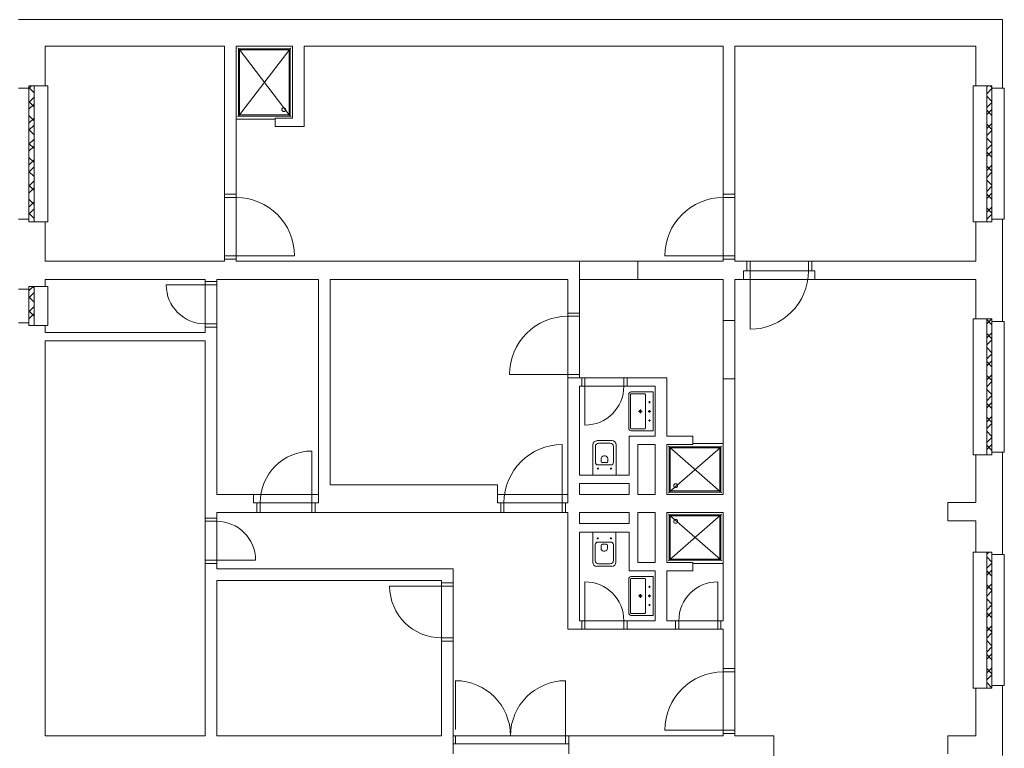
# Model space of a CAD drawing. Extents: x 1911006 to 2186114, y 709265 to 747216.
# Tile 641 of 656: x 1938760 to 1939900, y 718359 to 719202. Entities that reach past the tile are written whole.
import ezdxf

# ---------------------------------------------------------------- set-up
doc = ezdxf.new("R2010")
doc.units = 0
doc.header["$LTSCALE"] = 500
doc.header["$MEASUREMENT"] = 0
doc.layers.add('!_A_01_TENKÁ', color=8, linetype='CONTINUOUS', lineweight=13)

msp = doc.modelspace()

# ---------------------------------------------------------------- linework, layer by layer
at = {"layer": '!_A_01_TENKÁ', "color": 7}
for p, q in [((1939897.7, 719202.4), (1938758.5, 719202.4)), ((1939897.7, 719122.9), (1939897.7, 719202.4)), ((1938789.2, 719125.9), (1938789.2, 719171.6)), ((1938789.2, 719171.6), (1938997, 719171.6)), ((1938997, 719171.6), (1938997, 719000.2)), ((1939010.5, 719000.2), (1939010.5, 719171.6)), ((1939010.5, 719171.6), (1939075.7, 719171.6)), ((1939073.1, 719168.8), (1939013.1, 719090.8)), ((1939013.1, 719168.8), (1939073.1, 719168.8)), ((1939013.1, 719090.8), (1939013.1, 719168.8)), ((1939013.1, 719090.8), (1939013.1, 719168.8)), ((1939013.1, 719168.8), (1939073.1, 719168.8)), ((1939013.5, 719168.4), (1939013.1, 719168.8)), ((1939013.1, 719168.8), (1939013.1, 719090.8)), ((1939073.1, 719168.8), (1939013.1, 719168.8)), ((1939073.1, 719090.8), (1939013.9, 719168.4)), ((1939014.4, 719167.5), (1939014, 719167.9)), ((1939014.4, 719092.1), (1939014.4, 719167.5)), ((1939014.4, 719167.5), (1939071.8, 719167.5)), ((1939071.8, 719167.5), (1939072.2, 719167.9)), ((1939071.8, 719167.5), (1939071.8, 719092.1)), ((1939072.7, 719168.4), (1939073.1, 719168.8)), ((1939073.1, 719168.8), (1939073.1, 719090.8)), ((1939073.1, 719168.8), (1939073.1, 719090.8)), ((1939073.1, 719090.8), (1939073.1, 719168.8)), ((1939075.7, 719171.6), (1939075.7, 719088.4)), ((1939089.2, 719078.6), (1939089.2, 719171.6)), ((1939089.2, 719171.6), (1939574.5, 719171.6)), ((1939574.5, 719171.6), (1939574.5, 719000.2)), ((1939588, 719000.2), (1939588, 719171.6)), ((1939588, 719171.6), (1939867, 719171.6)), ((1939867, 719171.6), (1939867, 719125.9)), ((1938758.5, 719122.9), (1938770.5, 719122.9)), ((1938770.5, 719122.8), (1938773.5, 719125.9)), ((1938770.5, 719122.9), (1938770.5, 719125.9)), ((1938770.5, 719125.9), (1938789.2, 719125.9)), ((1938776.5, 719117.7), (1938770.5, 719123.7)), ((1938770.5, 718971.4), (1938770.5, 719122.9)), ((1938776.5, 719125.9), (1938776.5, 718968.4)), ((1938792.2, 719125.9), (1938789.2, 719125.9)), ((1938792.2, 718968.4), (1938792.2, 719125.9)), ((1939867, 719125.9), (1939864, 719125.9)), ((1939864, 719125.9), (1939864, 718968.4)), ((1939867, 719125.9), (1939885.7, 719125.9)), ((1939879.7, 719124.8), (1939880.8, 719125.9)), ((1939879.7, 718968.4), (1939879.7, 719125.9)), ((1939879.7, 719116.7), (1939885.7, 719122.7)), ((1939885.7, 719123.8), (1939883.7, 719125.9)), ((1939885.7, 719125.9), (1939885.7, 719122.9)), ((1939885.7, 719122.9), (1939885.7, 718971.4)), ((1939885.7, 719122.9), (1939897.7, 719122.9)), ((1939900, 719122.9), (1939897.7, 719122.9)), ((1939900, 718971.4), (1939900, 719122.9)), ((1938770.5, 719106.6), (1938776.5, 719112.6)), ((1938776.5, 719101.6), (1938770.5, 719107.6)), ((1939885.7, 719107.7), (1939879.7, 719113.7)), ((1939879.7, 719100.5), (1939885.7, 719106.5)), ((1938770.5, 719098.6), (1938776.5, 719104.6)), ((1939879.7, 719092.5), (1939885.7, 719098.5)), ((1939885.7, 719091.5), (1939879.7, 719097.5)), ((1938776.5, 719085.4), (1938770.5, 719091.4)), ((1938770.5, 719082.4), (1938776.5, 719088.4)), ((1939055.5, 719087), (1939010.5, 719087)), ((1939010.5, 719087), (1939055.5, 719087)), ((1939013.1, 719090.8), (1939013.5, 719091.2)), ((1939073.1, 719090.8), (1939013.1, 719090.8)), ((1939073.1, 719090.8), (1939013.1, 719090.8)), ((1939013.1, 719090.8), (1939073.1, 719090.8)), ((1939014, 719091.6), (1939014.4, 719092.1)), ((1939071.8, 719092.1), (1939014.4, 719092.1)), ((1939075.7, 719088.4), (1939055.5, 719088.4)), ((1939055.5, 719088.4), (1939055.5, 719078.6)), ((1939071.8, 719092.1), (1939072.2, 719091.6)), ((1939072.7, 719091.2), (1939073.1, 719090.8)), ((1939879.7, 719076.3), (1939885.7, 719082.3)), ((1938770.5, 719074.3), (1938776.5, 719080.3)), ((1938776.5, 719069.2), (1938770.5, 719075.2)), ((1939055.5, 719078.6), (1939089.2, 719078.6)), ((1939885.7, 719075.3), (1939879.7, 719081.3)), ((1939879.7, 719068.2), (1939885.7, 719074.2)), ((1938770.5, 719058.1), (1938776.5, 719064.1)), ((1939885.7, 719059.2), (1939879.7, 719065.2)), ((1938776.5, 719053.1), (1938770.5, 719059.1)), ((1938770.5, 719050.1), (1938776.5, 719056.1)), ((1939879.7, 719052), (1939885.7, 719058)), ((1939879.7, 719044), (1939885.7, 719050)), ((1939885.7, 719043), (1939879.7, 719049)), ((1938776.5, 719036.9), (1938770.5, 719042.9)), ((1938770.5, 719033.9), (1938776.5, 719039.9)), ((1938770.5, 719025.8), (1938776.5, 719031.8)), ((1938776.5, 719020.7), (1938770.5, 719026.7)), ((1939879.7, 719027.8), (1939885.7, 719033.8)), ((1939885.7, 719026.8), (1939879.7, 719032.8)), ((1939879.7, 719019.7), (1939885.7, 719025.7)), ((1938770.5, 719009.7), (1938776.5, 719015.7)), ((1939885.7, 719010.7), (1939879.7, 719016.7)), ((1938776.5, 719004.6), (1938770.5, 719010.6)), ((1938770.5, 719001.6), (1938776.5, 719007.6)), ((1939879.7, 719003.6), (1939885.7, 719009.6)), ((1938776.5, 718988.4), (1938770.5, 718994.4)), ((1938770.5, 718985.4), (1938776.5, 718991.4)), ((1938997, 718996.5), (1938997, 719000.2)), ((1938997, 719000.2), (1939010.5, 719000.2)), ((1938997, 718929), (1938997, 718996.5)), ((1939010.5, 718996.5), (1938997, 718996.5)), ((1939010.5, 719000.2), (1939010.5, 718996.5)), ((1939010.5, 718929), (1939010.5, 718996.5)), ((1939574.5, 719000.2), (1939574.5, 718996.5)), ((1939574.5, 719000.2), (1939588, 719000.2)), ((1939574.5, 718929), (1939574.5, 718996.5)), ((1939574.5, 718996.5), (1939588, 718996.5)), ((1939588, 718996.5), (1939588, 719000.2)), ((1939588, 718929), (1939588, 718996.5)), ((1939879.7, 718995.5), (1939885.7, 719001.5)), ((1939885.7, 718994.5), (1939879.7, 719000.5)), ((1938770.5, 718977.3), (1938776.5, 718983.3)), ((1939879.7, 718979.3), (1939885.7, 718985.3)), ((1939885.7, 718978.4), (1939879.7, 718984.4)), ((1938770.5, 718971.4), (1938758.5, 718971.4)), ((1938776.5, 718972.3), (1938770.5, 718978.3)), ((1938770.5, 718968.4), (1938770.5, 718971.4)), ((1938789.2, 718968.4), (1938770.5, 718968.4)), ((1938789.2, 718968.4), (1938792.2, 718968.4)), ((1938789.2, 718922.6), (1938789.2, 718968.4)), ((1939864, 718968.4), (1939867, 718968.4)), ((1939885.7, 718968.4), (1939867, 718968.4)), ((1939867, 718968.4), (1939867, 718922.6)), ((1939879.7, 718971.2), (1939885.7, 718977.2)), ((1939885.7, 718971.4), (1939885.7, 718968.4)), ((1939897.7, 718971.4), (1939885.7, 718971.4)), ((1939897.7, 718971.4), (1939900, 718971.4)), ((1939897.7, 718852.9), (1939897.7, 718971.4)), ((1938997, 718922.6), (1938789.2, 718922.6)), ((1938997, 718929), (1938997, 718925.2)), ((1939010.5, 718929), (1938997, 718929)), ((1939010.5, 718925.2), (1938997, 718925.2)), ((1938997, 718925.2), (1938997, 718922.6)), ((1939010.5, 718929), (1939078, 718929)), ((1939010.5, 718925.2), (1939010.5, 718929)), ((1939010.5, 718922.6), (1939010.5, 718925.2)), ((1939408, 718922.6), (1939010.5, 718922.6)), ((1939475.5, 718922.6), (1939408, 718922.6)), ((1939408, 718862.6), (1939408, 718922.6)), ((1939574.5, 718922.6), (1939475.5, 718922.6)), ((1939475.5, 718922.6), (1939475.5, 718901.6)), ((1939574.5, 718929), (1939507, 718929)), ((1939574.5, 718929), (1939588, 718929)), ((1939574.5, 718925.2), (1939574.5, 718929)), ((1939588, 718925.2), (1939574.5, 718925.2)), ((1939574.5, 718925.2), (1939574.5, 718922.6)), ((1939588, 718929), (1939588, 718925.2)), ((1939588, 718922.6), (1939588, 718925.2)), ((1939601.9, 718922.6), (1939588, 718922.6)), ((1939601.9, 718922.6), (1939605.6, 718922.6)), ((1939601.9, 718911.4), (1939601.9, 718922.6)), ((1939605.6, 718922.6), (1939605.6, 718911.4)), ((1939605.6, 718922.6), (1939673.1, 718922.6)), ((1939673.1, 718922.6), (1939605.6, 718922.6)), ((1939605.6, 718922.6), (1939605.6, 718911.4)), ((1939673.1, 718922.6), (1939673.1, 718911.4)), ((1939673.1, 718922.6), (1939676.9, 718922.6)), ((1939673.1, 718911.4), (1939673.1, 718922.6)), ((1939867, 718922.6), (1939676.9, 718922.6)), ((1939676.9, 718922.6), (1939676.9, 718911.4)), ((1939598.1, 718901.6), (1939598.1, 718911.4)), ((1939598.1, 718911.4), (1939601.9, 718911.4)), ((1939601.9, 718911.4), (1939605.6, 718911.4)), ((1939605.6, 718911.4), (1939605.6, 718843.9)), ((1939605.6, 718911.4), (1939673.1, 718911.4)), ((1939605.6, 718911.4), (1939673.1, 718911.4)), ((1939673.1, 718911.4), (1939676.9, 718911.4)), ((1939676.9, 718911.4), (1939680.6, 718911.4)), ((1939680.6, 718911.4), (1939680.6, 718901.6)), ((1938789.2, 718893.4), (1938789.2, 718901.6)), ((1938789.2, 718901.6), (1938974.5, 718901.6)), ((1938974.5, 718901.6), (1938974.5, 718899)), ((1938988, 718899), (1938988, 718901.6)), ((1938988, 718901.6), (1939105.7, 718901.6)), ((1939105.7, 718901.6), (1939105.7, 718642.9)), ((1939119.2, 718663.9), (1939119.2, 718901.6)), ((1939119.2, 718901.6), (1939394.5, 718901.6)), ((1939394.5, 718901.6), (1939394.5, 718862.6)), ((1939475.5, 718901.6), (1939408, 718901.6)), ((1939475.5, 718901.6), (1939574.5, 718901.6)), ((1939574.5, 718901.6), (1939574.5, 718854)), ((1939588, 718854), (1939588, 718901.6)), ((1939588, 718901.6), (1939598.1, 718901.6)), ((1939598.1, 718901.6), (1939680.6, 718901.6)), ((1939680.6, 718901.6), (1939867, 718901.6)), ((1939867, 718901.6), (1939867, 718855.9)), ((1938758.5, 718890.4), (1938770.5, 718890.4)), ((1938770.5, 718888.4), (1938775.4, 718893.4)), ((1938770.5, 718890.4), (1938770.5, 718893.4)), ((1938770.5, 718893.4), (1938789.2, 718893.4)), ((1938770.5, 718851.4), (1938770.5, 718890.4)), ((1938776.5, 718891.4), (1938774.5, 718893.4)), ((1938776.5, 718893.4), (1938776.5, 718848.4)), ((1938792.2, 718893.4), (1938789.2, 718893.4)), ((1938792.2, 718848.4), (1938792.2, 718893.4)), ((1938974.5, 718895.2), (1938929.5, 718895.2)), ((1938974.5, 718899), (1938974.5, 718895.2)), ((1938974.5, 718899), (1938988, 718899)), ((1938974.5, 718895.2), (1938974.5, 718850.2)), ((1938974.5, 718895.2), (1938988, 718895.2)), ((1938988, 718895.2), (1938988, 718899)), ((1938988, 718895.2), (1938988, 718850.2)), ((1938770.5, 718880.3), (1938776.5, 718886.3)), ((1938776.5, 718875.3), (1938770.5, 718881.3)), ((1938770.5, 718864.2), (1938776.5, 718870.2)), ((1938776.5, 718859.1), (1938770.5, 718865.1)), ((1938770.5, 718856.1), (1938776.5, 718862.1)), ((1939394.5, 718862.6), (1939394.5, 718858.9)), ((1939394.5, 718862.6), (1939408, 718862.6)), ((1939394.5, 718791.4), (1939394.5, 718858.9)), ((1939394.5, 718858.9), (1939408, 718858.9)), ((1939408, 718858.9), (1939408, 718862.6)), ((1939408, 718791.4), (1939408, 718858.9)), ((1939867, 718855.9), (1939864, 718855.9)), ((1939864, 718855.9), (1939864, 718698.4)), ((1939867, 718855.9), (1939885.7, 718855.9)), ((1939879.7, 718850), (1939885.6, 718855.9)), ((1939879.7, 718698.4), (1939879.7, 718855.9)), ((1939885.7, 718849), (1939879.7, 718855)), ((1939885.7, 718855.9), (1939885.7, 718852.9)), ((1938770.5, 718851.4), (1938758.5, 718851.4)), ((1938770.5, 718848.4), (1938770.5, 718851.4)), ((1938771, 718848.4), (1938770.5, 718848.9)), ((1938789.2, 718848.4), (1938770.5, 718848.4)), ((1938789.2, 718848.4), (1938792.2, 718848.4)), ((1938789.2, 718840.1), (1938789.2, 718848.4)), ((1938974.5, 718850.2), (1938988, 718850.2)), ((1938974.5, 718846.5), (1938974.5, 718850.2)), ((1938988, 718846.5), (1938974.5, 718846.5)), ((1938974.5, 718846.5), (1938974.5, 718840.1)), ((1938988, 718850.2), (1938988, 718846.5)), ((1938988, 718652.6), (1938988, 718846.5)), ((1939574.5, 718854), (1939574.5, 718786.5)), ((1939574.5, 718854), (1939588, 718854)), ((1939588, 718854), (1939588, 718786.5)), ((1939885.7, 718852.9), (1939885.7, 718701.4)), ((1939885.7, 718852.9), (1939897.7, 718852.9)), ((1939900, 718852.9), (1939897.7, 718852.9)), ((1939900, 718701.4), (1939900, 718852.9)), ((1938974.5, 718840.1), (1938789.2, 718840.1)), ((1939879.7, 718833.8), (1939885.7, 718839.8)), ((1939885.7, 718832.9), (1939879.7, 718838.9)), ((1939879.7, 718825.7), (1939885.7, 718831.7)), ((1938789.2, 718373.2), (1938789.2, 718830.4)), ((1938789.2, 718830.4), (1938974.5, 718830.4)), ((1938974.5, 718830.4), (1938974.5, 718625.2)), ((1939885.7, 718816.7), (1939879.7, 718822.7)), ((1939879.7, 718809.6), (1939885.7, 718815.6)), ((1939879.7, 718801.5), (1939885.7, 718807.5)), ((1939885.7, 718800.5), (1939879.7, 718806.5)), ((1939394.5, 718791.4), (1939327, 718791.4)), ((1939394.5, 718791.4), (1939408, 718791.4)), ((1939394.5, 718787.6), (1939394.5, 718791.4)), ((1939410.6, 718787.6), (1939394.5, 718787.6)), ((1939394.5, 718787.6), (1939394.5, 718642.9)), ((1939408, 718791.4), (1939408, 718787.6)), ((1939414.4, 718787.6), (1939410.6, 718787.6)), ((1939410.6, 718777.9), (1939410.6, 718787.6)), ((1939414.4, 718787.6), (1939459.4, 718787.6)), ((1939414.4, 718777.9), (1939414.4, 718787.6)), ((1939459.4, 718787.6), (1939463.1, 718787.6)), ((1939459.4, 718777.9), (1939459.4, 718787.6)), ((1939509.2, 718787.6), (1939463.1, 718787.6)), ((1939463.1, 718787.6), (1939463.1, 718777.9)), ((1939509.2, 718720.1), (1939509.2, 718787.6)), ((1939588, 718786.5), (1939574.5, 718786.5)), ((1939574.5, 718786.5), (1939574.5, 718652.6)), ((1939588, 718450.9), (1939588, 718786.5)), ((1939879.7, 718785.3), (1939885.7, 718791.3)), ((1939885.7, 718784.4), (1939879.7, 718790.4)), ((1939408, 718675.1), (1939408, 718777.9)), ((1939408, 718777.9), (1939410.6, 718777.9)), ((1939410.6, 718777.9), (1939414.4, 718777.9)), ((1939414.4, 718777.9), (1939414.4, 718732.9)), ((1939414.4, 718777.9), (1939459.4, 718777.9)), ((1939463.1, 718777.9), (1939459.4, 718777.9)), ((1939463.1, 718777.9), (1939495.7, 718777.9)), ((1939495.7, 718777.9), (1939495.7, 718720.1)), ((1939879.7, 718777.3), (1939885.7, 718783.3)), ((1939885.7, 718768.2), (1939879.7, 718774.2)), ((1939465, 718729.3), (1939465, 718768.3)), ((1939465, 718768.3), (1939465, 718729.3)), ((1939467.2, 718729.3), (1939467.2, 718768.3)), ((1939468, 718771.3), (1939493.5, 718771.3)), ((1939493.5, 718771.3), (1939468, 718771.3)), ((1939468, 718769.1), (1939483.7, 718769.1)), ((1939484.5, 718729.3), (1939484.5, 718768.3)), ((1939493.5, 718726.3), (1939493.5, 718771.3)), ((1939879.7, 718761.1), (1939885.7, 718767.1)), ((1939490.1, 718759.3), (1939487.9, 718759.3)), ((1939489, 718758.2), (1939489, 718760.5)), ((1939879.7, 718753), (1939885.7, 718759)), ((1939885.7, 718752.1), (1939879.7, 718758.1)), ((1939476.2, 718748.8), (1939480.7, 718748.8)), ((1939478.5, 718746.6), (1939478.5, 718751.1)), ((1939490.5, 718748.8), (1939487.5, 718748.8)), ((1939489, 718747.3), (1939489, 718750.3)), ((1939879.7, 718736.8), (1939885.7, 718742.8)), ((1939885.7, 718735.9), (1939879.7, 718741.9)), ((1939483.7, 718728.6), (1939468, 718728.6)), ((1939490.1, 718738.3), (1939487.9, 718738.3)), ((1939489, 718739.5), (1939489, 718737.2)), ((1939879.7, 718728.8), (1939885.7, 718734.8)), ((1939495.7, 718720.1), (1939465.7, 718720.1)), ((1939465.7, 718720.1), (1939465.7, 718675.1)), ((1939493.5, 718726.3), (1939468, 718726.3)), ((1939468, 718726.3), (1939493.5, 718726.3)), ((1939539.2, 718720.1), (1939509.2, 718720.1)), ((1939539.2, 718710.4), (1939539.2, 718720.1)), ((1939885.7, 718719.7), (1939879.7, 718725.7)), ((1939879.7, 718712.6), (1939885.7, 718718.6)), ((1939388.1, 718642.9), (1939388.1, 718710.4)), ((1939423.4, 718710), (1939423.4, 718675.1)), ((1939426.4, 718689.8), (1939426.4, 718708.1)), ((1939445.5, 718714.9), (1939428.3, 718714.9)), ((1939430.2, 718711.9), (1939443.7, 718711.9)), ((1939447.4, 718708.1), (1939447.4, 718689.8)), ((1939450.4, 718675.1), (1939450.4, 718710)), ((1939475.5, 718652.6), (1939475.5, 718710.4)), ((1939475.5, 718710.4), (1939495.7, 718710.4)), ((1939495.7, 718710.4), (1939495.7, 718652.6)), ((1939509.2, 718652.6), (1939509.2, 718710.4)), ((1939509.2, 718710.4), (1939539.2, 718710.4)), ((1939571.9, 718655.2), (1939511.9, 718707.7)), ((1939511.9, 718707.7), (1939571.9, 718707.7)), ((1939511.9, 718655.2), (1939511.9, 718707.7)), ((1939511.9, 718707.7), (1939571.9, 718707.7)), ((1939511.9, 718655.2), (1939511.9, 718707.7)), ((1939571.9, 718707.7), (1939511.9, 718707.7)), ((1939511.9, 718707.7), (1939512.3, 718707.3)), ((1939511.9, 718707.7), (1939511.9, 718655.2)), ((1939511.9, 718655.2), (1939571.5, 718706.9)), ((1939512.7, 718706.9), (1939513.2, 718706.4)), ((1939513.2, 718706.4), (1939570.5, 718706.4)), ((1939513.2, 718656.6), (1939513.2, 718706.4)), ((1939539.2, 718711.5), (1939574.5, 718711.5)), ((1939574.5, 718711.5), (1939539.2, 718711.5)), ((1939570.5, 718706.4), (1939571, 718706.9)), ((1939570.5, 718706.4), (1939570.5, 718656.6)), ((1939571.4, 718707.3), (1939571.9, 718707.7)), ((1939571.9, 718707.7), (1939571.9, 718655.2)), ((1939571.9, 718707.7), (1939571.9, 718655.2)), ((1939571.9, 718655.2), (1939571.9, 718707.7)), ((1939879.7, 718704.5), (1939885.7, 718710.5)), ((1939885.7, 718703.6), (1939879.7, 718709.6)), ((1939098.2, 718642.9), (1939098.2, 718702.9)), ((1939437.7, 718697.2), (1939436.2, 718697.2)), ((1939864, 718698.4), (1939867, 718698.4)), ((1939885.7, 718698.4), (1939867, 718698.4)), ((1939867, 718698.4), (1939867, 718643.2)), ((1939897.7, 718701.4), (1939885.7, 718701.4)), ((1939885.7, 718701.4), (1939885.7, 718698.4)), ((1939897.7, 718701.4), (1939900, 718701.4)), ((1939897.7, 718582.9), (1939897.7, 718701.4)), ((1939444.4, 718686.8), (1939429.4, 718686.8)), ((1939429.4, 718681.7), (1939429.4, 718683.5)), ((1939433.2, 718694.2), (1939433.2, 718690.5)), ((1939434.3, 718689.4), (1939439.5, 718689.4)), ((1939440.7, 718690.5), (1939440.7, 718694.2)), ((1939444.5, 718681.7), (1939444.5, 718683.5)), ((1939465.7, 718675.1), (1939408, 718675.1)), ((1939428.5, 718682.6), (1939430.3, 718682.6)), ((1939445.4, 718682.6), (1939443.6, 718682.6)), ((1939313.1, 718663.9), (1939119.2, 718663.9)), ((1939313.1, 718642.9), (1939313.1, 718663.9)), ((1939408, 718652.6), (1939408, 718665.4)), ((1939408, 718665.4), (1939465.7, 718665.4)), ((1939465.7, 718665.4), (1939465.7, 718652.6)), ((1939030.7, 718652.6), (1938988, 718652.6)), ((1939105.7, 718652.6), (1939030.7, 718652.6)), ((1939030.7, 718642.9), (1939030.7, 718652.6)), ((1939394.5, 718652.6), (1939313.1, 718652.6)), ((1939465.7, 718652.6), (1939408, 718652.6)), ((1939495.7, 718652.6), (1939475.5, 718652.6)), ((1939574.5, 718652.6), (1939509.2, 718652.6)), ((1939512.3, 718655.7), (1939511.9, 718655.2)), ((1939571.9, 718655.2), (1939511.9, 718655.2)), ((1939571.9, 718655.2), (1939511.9, 718655.2)), ((1939511.9, 718655.2), (1939571.9, 718655.2)), ((1939513.2, 718656.6), (1939512.7, 718656.1)), ((1939570.5, 718656.6), (1939513.2, 718656.6)), ((1939570.5, 718656.6), (1939571, 718656.1)), ((1939571.4, 718655.7), (1939571.9, 718655.2)), ((1939034.5, 718642.9), (1939030.7, 718642.9)), ((1939038.2, 718642.9), (1939034.5, 718642.9)), ((1939034.5, 718631.6), (1939034.5, 718642.9)), ((1939038.2, 718631.6), (1939038.2, 718642.9)), ((1939098.2, 718642.9), (1939038.2, 718642.9)), ((1939038.2, 718642.9), (1939038.2, 718631.6)), ((1939098.2, 718642.9), (1939038.2, 718642.9)), ((1939102, 718642.9), (1939098.2, 718642.9)), ((1939098.2, 718631.6), (1939098.2, 718642.9)), ((1939098.2, 718631.6), (1939098.2, 718642.9)), ((1939105.7, 718642.9), (1939102, 718642.9)), ((1939102, 718642.9), (1939102, 718631.6)), ((1939316.9, 718642.9), (1939313.1, 718642.9)), ((1939320.6, 718642.9), (1939316.9, 718642.9)), ((1939316.9, 718631.6), (1939316.9, 718642.9)), ((1939320.6, 718631.6), (1939320.6, 718642.9)), ((1939388.1, 718642.9), (1939320.6, 718642.9)), ((1939320.6, 718642.9), (1939320.6, 718631.6)), ((1939388.1, 718642.9), (1939320.6, 718642.9)), ((1939391.9, 718642.9), (1939388.1, 718642.9)), ((1939388.1, 718631.6), (1939388.1, 718642.9)), ((1939388.1, 718631.6), (1939388.1, 718642.9)), ((1939394.5, 718642.9), (1939391.9, 718642.9)), ((1939391.9, 718642.9), (1939391.9, 718631.6)), ((1939867, 718643.2), (1939834.4, 718643.2)), ((1939834.4, 718643.2), (1939834.4, 718622.2)), ((1938988, 718625.2), (1938988, 718631.6)), ((1938988, 718631.6), (1939034.5, 718631.6)), ((1939038.2, 718631.6), (1939034.5, 718631.6)), ((1939098.2, 718631.6), (1939038.2, 718631.6)), ((1939038.2, 718631.6), (1939098.2, 718631.6)), ((1939102, 718631.6), (1939098.2, 718631.6)), ((1939102, 718631.6), (1939316.9, 718631.6)), ((1939320.6, 718631.6), (1939316.9, 718631.6)), ((1939388.1, 718631.6), (1939320.6, 718631.6)), ((1939320.6, 718631.6), (1939388.1, 718631.6)), ((1939391.9, 718631.6), (1939388.1, 718631.6)), ((1939391.9, 718631.6), (1939394.5, 718631.6)), ((1939394.5, 718631.6), (1939394.5, 718496.6)), ((1939408, 718618.9), (1939408, 718631.6)), ((1939408, 718631.6), (1939465.7, 718631.6)), ((1939465.7, 718631.6), (1939465.7, 718618.9)), ((1939475.5, 718573.9), (1939475.5, 718631.6)), ((1939475.5, 718631.6), (1939495.7, 718631.6)), ((1939495.7, 718631.6), (1939495.7, 718573.9)), ((1939509.2, 718573.9), (1939509.2, 718631.6)), ((1939509.2, 718631.6), (1939574.5, 718631.6)), ((1939571.9, 718629), (1939511.9, 718576.5)), ((1939511.9, 718629), (1939571.5, 718577.3)), ((1939571.9, 718629), (1939511.9, 718629)), ((1939511.9, 718629), (1939511.9, 718576.5)), ((1939511.9, 718629), (1939571.9, 718629)), ((1939511.9, 718576.5), (1939511.9, 718629)), ((1939511.9, 718629), (1939512.3, 718628.6)), ((1939571.9, 718629), (1939511.9, 718629)), ((1939511.9, 718629), (1939511.9, 718576.5)), ((1939512.7, 718628.1), (1939513.2, 718627.7)), ((1939513.2, 718627.7), (1939570.5, 718627.7)), ((1939513.2, 718577.8), (1939513.2, 718627.7)), ((1939571, 718628.1), (1939570.5, 718627.7)), ((1939570.5, 718627.7), (1939570.5, 718577.8)), ((1939571.9, 718629), (1939571.4, 718628.6)), ((1939571.9, 718576.5), (1939571.9, 718629)), ((1939571.9, 718629), (1939571.9, 718576.5)), ((1939571.9, 718576.5), (1939571.9, 718629)), ((1939574.5, 718631.6), (1939574.5, 718506.4)), ((1938974.5, 718621.5), (1938974.5, 718625.2)), ((1938974.5, 718625.2), (1938988, 718625.2)), ((1938974.5, 718576.5), (1938974.5, 718621.5)), ((1938988, 718621.5), (1938974.5, 718621.5)), ((1938988, 718625.2), (1938988, 718621.5)), ((1938988, 718576.5), (1938988, 718621.5)), ((1939465.7, 718618.9), (1939408, 718618.9)), ((1939834.4, 718622.2), (1939867, 718622.2)), ((1939867, 718622.2), (1939867, 718585.9)), ((1939408, 718506.4), (1939408, 718609.1)), ((1939408, 718609.1), (1939465.7, 718609.1)), ((1939423.3, 718609.1), (1939423.3, 718574.2)), ((1939450.3, 718574.2), (1939450.3, 718609.1)), ((1939465.7, 718609.1), (1939465.7, 718564.1)), ((1939426.3, 718576.1), (1939426.3, 718594.4)), ((1939428.3, 718601.7), (1939430.1, 718601.7)), ((1939429.2, 718602.6), (1939429.2, 718600.8)), ((1939429.3, 718597.4), (1939444.3, 718597.4)), ((1939433, 718593.7), (1939433, 718590)), ((1939439.4, 718594.9), (1939434.2, 718594.9)), ((1939440.5, 718590), (1939440.5, 718593.7)), ((1939445.3, 718601.7), (1939443.5, 718601.7)), ((1939444.4, 718602.6), (1939444.4, 718600.8)), ((1939447.3, 718594.4), (1939447.3, 718576.1)), ((1939436, 718587), (1939437.5, 718587)), ((1939867, 718585.9), (1939864, 718585.9)), ((1939864, 718585.9), (1939864, 718428.4)), ((1939867, 718585.9), (1939885.7, 718585.9)), ((1939879.7, 718583.3), (1939882.3, 718585.9)), ((1939879.7, 718428.4), (1939879.7, 718585.9)), ((1939885.7, 718585.9), (1939885.7, 718582.9)), ((1939885.7, 718582.9), (1939885.7, 718431.4)), ((1939885.7, 718582.9), (1939897.7, 718582.9)), ((1939900, 718582.9), (1939897.7, 718582.9)), ((1939900, 718431.4), (1939900, 718582.9)), ((1938974.5, 718576.5), (1938974.5, 718572.7)), ((1938988, 718576.5), (1938974.5, 718576.5)), ((1938988, 718572.7), (1938974.5, 718572.7)), ((1938974.5, 718572.7), (1938974.5, 718373.2)), ((1938988, 718576.5), (1939033, 718576.5)), ((1938988, 718572.7), (1938988, 718576.5)), ((1938988, 718566.4), (1938988, 718572.7)), ((1939428.2, 718569.4), (1939445.4, 718569.4)), ((1939443.5, 718572.4), (1939430, 718572.4)), ((1939495.7, 718573.9), (1939475.5, 718573.9)), ((1939539.2, 718573.9), (1939509.2, 718573.9)), ((1939512.3, 718576.9), (1939511.9, 718576.5)), ((1939511.9, 718576.5), (1939571.9, 718576.5)), ((1939571.9, 718576.5), (1939511.9, 718576.5)), ((1939511.9, 718576.5), (1939571.9, 718576.5)), ((1939513.2, 718577.8), (1939512.7, 718577.4)), ((1939570.5, 718577.8), (1939513.2, 718577.8)), ((1939539.2, 718564.1), (1939539.2, 718573.9)), ((1939539.2, 718572.7), (1939574.5, 718572.7)), ((1939539.2, 718572.7), (1939574.5, 718572.7)), ((1939571, 718577.4), (1939570.5, 718577.8)), ((1939571.9, 718576.5), (1939571.4, 718576.9)), ((1939885.7, 718574.2), (1939879.7, 718580.2)), ((1939879.7, 718567.1), (1939885.7, 718573.1)), ((1939261.7, 718566.4), (1938988, 718566.4)), ((1939261.7, 718550.2), (1939261.7, 718566.4)), ((1939465.7, 718564.1), (1939495.7, 718564.1)), ((1939468, 718557.6), (1939493.5, 718557.6)), ((1939493.5, 718557.6), (1939468, 718557.6)), ((1939493.5, 718512.6), (1939493.5, 718557.6)), ((1939495.7, 718564.1), (1939495.7, 718506.4)), ((1939509.2, 718506.4), (1939509.2, 718564.1)), ((1939509.2, 718564.1), (1939539.2, 718564.1)), ((1939879.7, 718559), (1939885.7, 718565)), ((1939885.7, 718558.1), (1939879.7, 718564.1)), ((1938988, 718373.2), (1938988, 718552.9)), ((1938988, 718552.9), (1939248.2, 718552.9)), ((1939248.2, 718546.5), (1939188.2, 718546.5)), ((1939248.2, 718552.9), (1939248.2, 718550.2)), ((1939248.2, 718550.2), (1939248.2, 718546.5)), ((1939248.2, 718550.2), (1939261.7, 718550.2)), ((1939248.2, 718546.5), (1939248.2, 718486.5)), ((1939248.2, 718546.5), (1939261.7, 718546.5)), ((1939261.7, 718546.5), (1939261.7, 718550.2)), ((1939261.7, 718546.5), (1939261.7, 718486.5)), ((1939414.4, 718506.4), (1939414.4, 718551.4)), ((1939465, 718515.6), (1939465, 718554.6)), ((1939465, 718554.6), (1939465, 718515.6)), ((1939467.2, 718515.6), (1939467.2, 718554.6)), ((1939468, 718555.3), (1939483.7, 718555.3)), ((1939484.5, 718515.6), (1939484.5, 718554.6)), ((1939489, 718544.5), (1939489, 718546.7)), ((1939568.1, 718506.4), (1939568.1, 718551.4)), ((1939879.7, 718542.9), (1939885.7, 718548.9)), ((1939885.7, 718541.9), (1939879.7, 718547.9)), ((1939476.2, 718535.1), (1939480.7, 718535.1)), ((1939478.5, 718532.8), (1939478.5, 718537.3)), ((1939490.5, 718535.1), (1939487.5, 718535.1)), ((1939490.1, 718545.6), (1939487.9, 718545.6)), ((1939489, 718533.6), (1939489, 718536.6)), ((1939879.7, 718534.8), (1939885.7, 718540.8)), ((1939490.1, 718524.6), (1939487.9, 718524.6)), ((1939489, 718525.7), (1939489, 718523.5)), ((1939885.7, 718525.7), (1939879.7, 718531.7)), ((1939879.7, 718518.6), (1939885.7, 718524.6)), ((1939483.7, 718514.8), (1939468, 718514.8)), ((1939493.5, 718512.6), (1939468, 718512.6)), ((1939468, 718512.6), (1939493.5, 718512.6)), ((1939879.7, 718510.5), (1939885.7, 718516.5)), ((1939885.7, 718509.6), (1939879.7, 718515.6)), ((1939410.6, 718506.4), (1939408, 718506.4)), ((1939410.6, 718506.4), (1939414.4, 718506.4)), ((1939410.6, 718496.6), (1939410.6, 718506.4)), ((1939414.4, 718506.4), (1939459.4, 718506.4)), ((1939414.4, 718506.4), (1939414.4, 718496.6)), ((1939459.4, 718506.4), (1939459.4, 718496.6)), ((1939463.1, 718506.4), (1939459.4, 718506.4)), ((1939495.7, 718506.4), (1939463.1, 718506.4)), ((1939463.1, 718506.4), (1939463.1, 718496.6)), ((1939519.4, 718506.4), (1939509.2, 718506.4)), ((1939519.4, 718506.4), (1939523.1, 718506.4)), ((1939519.4, 718496.6), (1939519.4, 718506.4)), ((1939568.1, 718506.4), (1939523.1, 718506.4)), ((1939523.1, 718506.4), (1939523.1, 718496.6)), ((1939568.1, 718506.4), (1939568.1, 718496.6)), ((1939571.9, 718506.4), (1939568.1, 718506.4)), ((1939574.5, 718506.4), (1939571.9, 718506.4)), ((1939571.9, 718506.4), (1939571.9, 718496.6)), ((1939394.5, 718496.6), (1939410.6, 718496.6)), ((1939414.4, 718496.6), (1939410.6, 718496.6)), ((1939414.4, 718496.6), (1939459.4, 718496.6)), ((1939459.4, 718496.6), (1939463.1, 718496.6)), ((1939463.1, 718496.6), (1939519.4, 718496.6)), ((1939523.1, 718496.6), (1939519.4, 718496.6)), ((1939568.1, 718496.6), (1939523.1, 718496.6)), ((1939568.1, 718496.6), (1939571.9, 718496.6)), ((1939571.9, 718496.6), (1939574.5, 718496.6)), ((1939574.5, 718496.6), (1939574.5, 718450.9)), ((1939879.7, 718494.4), (1939885.7, 718500.4)), ((1939885.7, 718493.4), (1939879.7, 718499.4)), ((1939879.7, 718486.3), (1939885.7, 718492.3)), ((1939248.2, 718486.5), (1939261.7, 718486.5)), ((1939248.2, 718482.7), (1939248.2, 718486.5)), ((1939261.7, 718482.7), (1939248.2, 718482.7)), ((1939248.2, 718482.7), (1939248.2, 718373.2)), ((1939261.7, 718486.5), (1939261.7, 718482.7)), ((1939261.7, 718352.2), (1939261.7, 718482.7)), ((1939885.7, 718477.3), (1939879.7, 718483.3)), ((1939879.7, 718470.1), (1939885.7, 718476.1)), ((1939879.7, 718462), (1939885.7, 718468)), ((1939885.7, 718461.1), (1939879.7, 718467.1)), ((1939574.5, 718450.9), (1939574.5, 718447.1)), ((1939574.5, 718450.9), (1939588, 718450.9)), ((1939574.5, 718379.6), (1939574.5, 718447.1)), ((1939574.5, 718447.1), (1939588, 718447.1)), ((1939588, 718447.1), (1939588, 718450.9)), ((1939588, 718379.6), (1939588, 718447.1)), ((1939879.7, 718445.9), (1939885.7, 718451.9)), ((1939885.7, 718444.9), (1939879.7, 718450.9)), ((1939879.7, 718437.8), (1939885.7, 718443.8)), ((1939264.4, 718380.5), (1939264.4, 718437)), ((1939391.9, 718373.2), (1939391.9, 718437)), ((1939885.7, 718428.8), (1939879.7, 718434.8)), ((1939864, 718428.4), (1939867, 718428.4)), ((1939885.7, 718428.4), (1939867, 718428.4)), ((1939867, 718428.4), (1939867, 718373.2)), ((1939897.7, 718431.4), (1939885.7, 718431.4)), ((1939885.7, 718431.4), (1939885.7, 718428.4)), ((1939897.7, 718431.4), (1939900, 718431.4)), ((1939897.7, 718350.4), (1939897.7, 718431.4)), ((1939574.5, 718379.6), (1939507, 718379.6)), ((1939574.5, 718379.6), (1939588, 718379.6)), ((1939574.5, 718375.9), (1939574.5, 718379.6)), ((1939588, 718375.9), (1939574.5, 718375.9)), ((1939574.5, 718375.9), (1939574.5, 718373.2)), ((1939588, 718379.6), (1939588, 718375.9)), ((1939588, 718373.2), (1939588, 718375.9)), ((1938974.5, 718373.2), (1938789.2, 718373.2)), ((1939248.2, 718373.2), (1938988, 718373.2)), ((1939395.6, 718373.2), (1939261.7, 718373.2)), ((1939261.7, 718373.2), (1939264.4, 718373.2)), ((1939264.4, 718363.9), (1939261.7, 718363.9)), ((1939391.9, 718373.2), (1939264.4, 718373.2)), ((1939264.4, 718373.2), (1939264.4, 718363.9)), ((1939391.9, 718363.9), (1939264.4, 718363.9)), ((1939391.9, 718373.2), (1939391.9, 718363.9)), ((1939395.3, 718373.2), (1939391.9, 718373.2)), ((1939391.9, 718363.9), (1939395.6, 718363.9)), ((1939574.5, 718373.2), (1939395.6, 718373.2)), ((1939395.6, 718373.2), (1939395.6, 718352.2)), ((1939633, 718373.2), (1939588, 718373.2)), ((1939633, 718127.2), (1939633, 718373.2)), ((1939867, 718373.2), (1939834.4, 718373.2)), ((1939834.4, 718373.2), (1939834.4, 718352.2))]:
    msp.add_line(p, q, dxfattribs=at)
for centre, radius in [((1939065.6, 719098.3), 2.25), ((1939478.5, 718748.8), 1.5), ((1939489, 718748.8), 0.9), ((1939429.4, 718682.6), 0.562), ((1939444.5, 718682.6), 0.562), ((1939519.4, 718662.7), 2.25), ((1939519.4, 718621.5), 2.25), ((1939429.2, 718601.7), 0.562), ((1939444.4, 718601.7), 0.562), ((1939478.5, 718535.1), 1.5), ((1939489, 718535.1), 0.9)]:
    msp.add_circle(centre, radius, dxfattribs=at)
for centre, radius, start, end in [((1939065.6, 719098.3), 2.25, 0, 180), ((1939065.6, 719098.3), 2.25, 180, 0), ((1939010.5, 718929), 67.5, 0, 90), ((1939574.5, 718929), 67.5, 90, 180), ((1939605.6, 718911.4), 67.5, 270, 0), ((1938974.5, 718895.2), 45, 180, 270), ((1939394.5, 718791.4), 67.5, 90, 180), ((1939414.4, 718777.9), 45, 270, 0), ((1939468, 718768.3), 3, 90, 180), ((1939468, 718768.3), 3, 90, 180), ((1939468, 718768.3), 0.75, 90, 180), ((1939483.7, 718768.3), 0.75, 0, 90), ((1939468, 718729.3), 3, 180, 270), ((1939468, 718729.3), 3, 180, 270), ((1939468, 718729.3), 0.75, 180, 270), ((1939483.7, 718729.3), 0.75, 270, 0), ((1939388.1, 718642.9), 67.5, 90, 180), ((1939428.3, 718710), 4.87, 90, 180), ((1939430.2, 718708.1), 3.75, 90, 180), ((1939443.7, 718708.1), 3.75, 0, 90), ((1939445.5, 718710), 4.88, 0, 90), ((1939098.2, 718642.9), 60, 90, 180), ((1939436.2, 718694.2), 3, 90, 180), ((1939437.7, 718694.2), 3, 0, 90), ((1939429.4, 718689.8), 3, 180, 270), ((1939434.3, 718690.5), 1.12, 180, 270), ((1939439.5, 718690.5), 1.12, 270, 0), ((1939444.4, 718689.8), 3, 270, 0), ((1939519.4, 718662.7), 2.25, 90, 270), ((1939519.4, 718662.7), 2.25, 270, 90), ((1938988, 718576.5), 45, 0, 90), ((1939519.4, 718621.5), 2.25, 90, 270), ((1939519.4, 718621.5), 2.25, 270, 90), ((1939429.3, 718594.4), 3, 90, 180), ((1939434.2, 718593.7), 1.12, 90, 180), ((1939439.4, 718593.7), 1.12, 0, 90), ((1939444.3, 718594.4), 3, 0, 90), ((1939436, 718590), 3, 180, 270), ((1939437.5, 718590), 3, 270, 0), ((1939428.2, 718574.2), 4.88, 180, 270), ((1939430, 718576.1), 3.75, 180, 270), ((1939443.5, 718576.1), 3.75, 270, 0), ((1939445.4, 718574.2), 4.87, 270, 0), ((1939468, 718554.6), 3, 90, 180), ((1939468, 718554.6), 3, 90, 180), ((1939248.2, 718546.5), 60, 180, 270), ((1939414.4, 718506.4), 45, 0, 90), ((1939468, 718554.6), 0.75, 90, 180), ((1939483.7, 718554.6), 0.75, 0, 90), ((1939568.1, 718506.4), 45, 90, 180), ((1939468, 718515.6), 3, 180, 270), ((1939468, 718515.6), 3, 180, 270), ((1939468, 718515.6), 0.75, 180, 270), ((1939483.7, 718515.6), 0.75, 270, 0), ((1939574.5, 718379.6), 67.5, 90, 180), ((1939264.4, 718373.2), 63.7, 0, 90), ((1939391.9, 718373.2), 63.7, 90, 180)]:
    msp.add_arc(centre, radius, start, end, dxfattribs=at)
for points, knots in [([(1939013.1, 719168.8), (1939013.1, 719168.8), (1939013.1, 719168.8), (1939013, 719168.8), (1939013, 719168.9), (1939013, 719168.9), (1939012.9, 719169), (1939012.9, 719169), (1939012.8, 719169.1), (1939012.7, 719169.2), (1939012.7, 719169.2), (1939012.6, 719169.3), (1939012.5, 719169.4), (1939012.4, 719169.5), (1939012.4, 719169.5)], [0, 0, 0, 0, 0.166667, 0.25, 0.333333, 0.416667, 0.458333, 0.5, 0.583333, 0.666667, 0.708333, 0.75, 0.833333, 1, 1, 1, 1]), ([(1939073.1, 719168.8), (1939073.1, 719168.8), (1939073.1, 719168.8), (1939073.2, 719168.8), (1939073.2, 719168.9), (1939073.2, 719168.9), (1939073.3, 719169), (1939073.3, 719169), (1939073.4, 719169.1), (1939073.5, 719169.2), (1939073.5, 719169.2), (1939073.6, 719169.3), (1939073.7, 719169.4), (1939073.8, 719169.5), (1939073.9, 719169.5)], [0, 0, 0, 0, 0.166667, 0.25, 0.333333, 0.416667, 0.458333, 0.5, 0.583333, 0.666667, 0.708333, 0.75, 0.833333, 1, 1, 1, 1]), ([(1939012.4, 719090), (1939012.4, 719090.1), (1939012.5, 719090.2), (1939012.6, 719090.3), (1939012.7, 719090.4), (1939012.8, 719090.5), (1939012.8, 719090.5), (1939012.9, 719090.6), (1939012.9, 719090.6), (1939013, 719090.6), (1939013, 719090.7), (1939013, 719090.7), (1939013.1, 719090.8), (1939013.1, 719090.8), (1939013.1, 719090.8)], [-1, -1, -1, -1, -0.833333, -0.75, -0.666667, -0.625, -0.583333, -0.5, -0.458333, -0.416667, -0.333333, -0.25, -0.166667, 0, 0, 0, 0]), ([(1939073.1, 719090.8), (1939073.1, 719090.8), (1939073.1, 719090.8), (1939073.2, 719090.7), (1939073.2, 719090.7), (1939073.2, 719090.6), (1939073.3, 719090.6), (1939073.3, 719090.6), (1939073.4, 719090.5), (1939073.5, 719090.4), (1939073.5, 719090.4), (1939073.6, 719090.3), (1939073.7, 719090.2), (1939073.8, 719090.1), (1939073.9, 719090)], [0, 0, 0, 0, 0.166667, 0.25, 0.333333, 0.416667, 0.458333, 0.5, 0.583333, 0.666667, 0.708333, 0.75, 0.833333, 1, 1, 1, 1]), ([(1939511.1, 718708.5), (1939511.2, 718708.4), (1939511.3, 718708.3), (1939511.4, 718708.2), (1939511.5, 718708.1), (1939511.5, 718708.1), (1939511.6, 718708), (1939511.6, 718708), (1939511.7, 718707.9), (1939511.7, 718707.9), (1939511.8, 718707.8), (1939511.8, 718707.8), (1939511.8, 718707.8), (1939511.9, 718707.7), (1939511.9, 718707.7)], [-1, -1, -1, -1, -0.833333, -0.75, -0.666667, -0.625, -0.583333, -0.5, -0.458333, -0.416667, -0.333333, -0.25, -0.166667, 0, 0, 0, 0]), ([(1939571.9, 718707.7), (1939571.9, 718707.7), (1939571.9, 718707.8), (1939571.9, 718707.8), (1939572, 718707.8), (1939572, 718707.9), (1939572, 718707.9), (1939572.1, 718708), (1939572.1, 718708), (1939572.2, 718708.1), (1939572.3, 718708.2), (1939572.3, 718708.2), (1939572.4, 718708.3), (1939572.5, 718708.4), (1939572.6, 718708.5)], [0, 0, 0, 0, 0.166667, 0.25, 0.333333, 0.416667, 0.458333, 0.5, 0.583333, 0.666667, 0.708333, 0.75, 0.833333, 1, 1, 1, 1]), ([(1939511.9, 718655.2), (1939511.9, 718655.2), (1939511.8, 718655.2), (1939511.8, 718655.2), (1939511.8, 718655.1), (1939511.7, 718655.1), (1939511.7, 718655.1), (1939511.6, 718655), (1939511.6, 718655), (1939511.5, 718654.9), (1939511.4, 718654.8), (1939511.4, 718654.8), (1939511.3, 718654.7), (1939511.2, 718654.6), (1939511.1, 718654.5)], [0, 0, 0, 0, 0.166667, 0.25, 0.333333, 0.416667, 0.458333, 0.5, 0.583333, 0.666667, 0.708333, 0.75, 0.833333, 1, 1, 1, 1]), ([(1939571.9, 718655.2), (1939571.9, 718655.2), (1939571.9, 718655.2), (1939571.9, 718655.2), (1939572, 718655.1), (1939572, 718655.1), (1939572, 718655.1), (1939572.1, 718655), (1939572.1, 718655), (1939572.2, 718654.9), (1939572.3, 718654.8), (1939572.3, 718654.8), (1939572.4, 718654.7), (1939572.5, 718654.6), (1939572.6, 718654.5)], [0, 0, 0, 0, 0.166667, 0.25, 0.333333, 0.416667, 0.458333, 0.5, 0.583333, 0.666667, 0.708333, 0.75, 0.833333, 1, 1, 1, 1]), ([(1939511.1, 718629.7), (1939511.2, 718629.7), (1939511.3, 718629.6), (1939511.4, 718629.5), (1939511.5, 718629.4), (1939511.5, 718629.3), (1939511.6, 718629.3), (1939511.6, 718629.2), (1939511.7, 718629.2), (1939511.7, 718629.1), (1939511.8, 718629.1), (1939511.8, 718629.1), (1939511.8, 718629), (1939511.9, 718629), (1939511.9, 718629)], [0, 0, 0, 0, 0.166667, 0.25, 0.333333, 0.375, 0.416667, 0.5, 0.541667, 0.583333, 0.666667, 0.75, 0.833333, 1, 1, 1, 1]), ([(1939572.6, 718629.7), (1939572.5, 718629.7), (1939572.4, 718629.6), (1939572.3, 718629.5), (1939572.2, 718629.4), (1939572.2, 718629.3), (1939572.1, 718629.3), (1939572.1, 718629.2), (1939572, 718629.2), (1939572, 718629.1), (1939572, 718629.1), (1939571.9, 718629.1), (1939571.9, 718629), (1939571.9, 718629), (1939571.9, 718629)], [0, 0, 0, 0, 0.166667, 0.25, 0.333333, 0.375, 0.416667, 0.5, 0.541667, 0.583333, 0.666667, 0.75, 0.833333, 1, 1, 1, 1]), ([(1939511.9, 718576.5), (1939511.9, 718576.5), (1939511.8, 718576.5), (1939511.8, 718576.4), (1939511.8, 718576.4), (1939511.7, 718576.4), (1939511.7, 718576.3), (1939511.6, 718576.3), (1939511.6, 718576.2), (1939511.5, 718576.2), (1939511.5, 718576.1), (1939511.4, 718576), (1939511.3, 718575.9), (1939511.2, 718575.8), (1939511.1, 718575.7)], [-1, -1, -1, -1, -0.833333, -0.75, -0.666667, -0.583333, -0.541667, -0.5, -0.416667, -0.375, -0.333333, -0.25, -0.166667, 0, 0, 0, 0]), ([(1939572.6, 718575.7), (1939572.5, 718575.8), (1939572.4, 718575.9), (1939572.3, 718576), (1939572.2, 718576.1), (1939572.2, 718576.2), (1939572.1, 718576.2), (1939572.1, 718576.3), (1939572, 718576.3), (1939572, 718576.4), (1939572, 718576.4), (1939571.9, 718576.4), (1939571.9, 718576.5), (1939571.9, 718576.5), (1939571.9, 718576.5)], [0, 0, 0, 0, 0.166667, 0.25, 0.333333, 0.375, 0.416667, 0.5, 0.541667, 0.583333, 0.666667, 0.75, 0.833333, 1, 1, 1, 1])]:
    msp.add_open_spline(points, degree=3, knots=knots, dxfattribs=at)
for points in [[(1939014, 719167.9), (1939013.9, 719168), (1939013.8, 719168.1), (1939013.6, 719168.3), (1939013.6, 719168.3), (1939013.5, 719168.4)], [(1939072.2, 719167.9), (1939072.3, 719168), (1939072.4, 719168.1), (1939072.6, 719168.3), (1939072.6, 719168.3), (1939072.7, 719168.4)], [(1939013.5, 719091.2), (1939013.6, 719091.2), (1939013.6, 719091.3), (1939013.8, 719091.4), (1939013.9, 719091.6), (1939014, 719091.6)], [(1939072.2, 719091.6), (1939072.3, 719091.6), (1939072.4, 719091.4), (1939072.6, 719091.3), (1939072.6, 719091.2), (1939072.7, 719091.2)], [(1939512.3, 718707.3), (1939512.3, 718707.3), (1939512.4, 718707.2), (1939512.5, 718707.1), (1939512.6, 718707), (1939512.7, 718706.9)], [(1939571, 718706.9), (1939571.1, 718707), (1939571.2, 718707.1), (1939571.3, 718707.2), (1939571.4, 718707.3), (1939571.4, 718707.3)], [(1939512.7, 718656.1), (1939512.6, 718656), (1939512.5, 718655.9), (1939512.4, 718655.8), (1939512.3, 718655.7), (1939512.3, 718655.7)], [(1939571, 718656.1), (1939571.1, 718656), (1939571.2, 718655.9), (1939571.3, 718655.8), (1939571.4, 718655.7), (1939571.4, 718655.7)], [(1939512.3, 718628.6), (1939512.3, 718628.5), (1939512.4, 718628.5), (1939512.5, 718628.3), (1939512.6, 718628.2), (1939512.7, 718628.1)], [(1939571.4, 718628.6), (1939571.4, 718628.5), (1939571.3, 718628.5), (1939571.2, 718628.3), (1939571.1, 718628.2), (1939571, 718628.1)], [(1939512.7, 718577.4), (1939512.6, 718577.3), (1939512.5, 718577.1), (1939512.4, 718577), (1939512.3, 718577), (1939512.3, 718576.9)], [(1939571.4, 718576.9), (1939571.4, 718577), (1939571.3, 718577), (1939571.2, 718577.1), (1939571.1, 718577.3), (1939571, 718577.4)]]:
    msp.add_open_spline(points, degree=3, dxfattribs=at)

doc.saveas('drawing.dxf')
